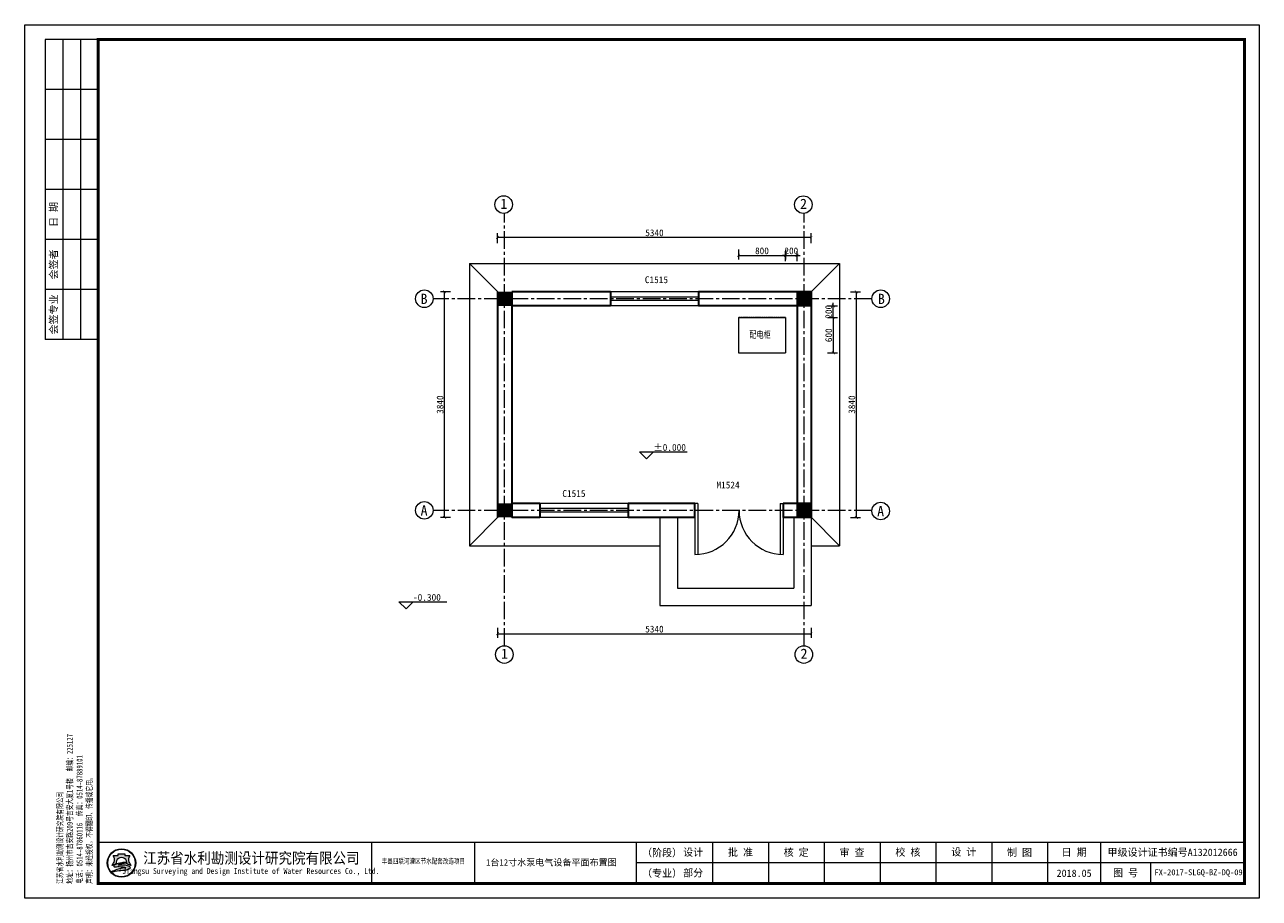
# Model space of a CAD drawing. Extents: x -27255 to 1448651, y 31034 to 8081248.
# Tile 437 of 580: x 585969 to 586179, y 3866559 to 3866708. Entities that reach past the tile are written whole.
import ezdxf
from ezdxf.enums import TextEntityAlignment as Align

# ---------------------------------------------------------------- set-up
doc = ezdxf.new("R2010")
doc.units = 0
doc.header["$PDMODE"] = 32
doc.header["$PDSIZE"] = 0.2
doc.linetypes.add('CENTER2', pattern=[1.125, 0.75, -0.125, 0.125, -0.125])
doc.linetypes.add('DASH', pattern=[0.35, 0.25, -0.1])
doc.layers.get('0').update_dxf_attribs({"linetype": 'CONTINUOUS'})
doc.layers.get('Defpoints').update_dxf_attribs({"linetype": 'CONTINUOUS'})
for name, color, linetype, lineweight in [('0.09标注线', 3, 'CONTINUOUS', 9), ('0.13文字', 3, 'CONTINUOUS', 13), ('0.30粗线', 7, 'CONTINUOUS', 30), ('图框', 7, 'CONTINUOUS', 20), ('标注', 6, 'CONTINUOUS', 9), ('粗线', 7, 'CONTINUOUS', 35), ('细实线', 3, 'CONTINUOUS', 20)]:
    doc.layers.add(name, color=color, linetype=linetype, lineweight=lineweight)
doc.layers.add('LVTRY', color=6, linetype='CONTINUOUS')
doc.layers.add('WINDOW', color=4, linetype='CONTINUOUS')
doc.styles.add('-仿宋_GB2312', font='FangSong_GB2312.ttf')
doc.styles.add('LYJFS', font='times.ttf', dxfattribs={"width": 0.7})
doc.styles.add('仿宋', font='FangSong_GB2312.ttf', dxfattribs={"width": 0.7})
doc.styles.add('宋体', font='FangSong_GB2312.ttf')
doc.dimstyles.new('zzzz STANDARD', dxfattribs={"dimtxt": 2.3, "dimasz": 1, "dimexe": 1.25, "dimexo": 1.5, "dimgap": 0.2, "dimtad": 1, "dimdec": 0, "dimlfac": 10, "dimzin": 0, "dimdsep": 46, "dimtxsty": '-仿宋_GB2312', "dimblk": 'ARCHTICK', "dimcen": 0.09, "dimadec": 0, "dimazin": 0, "dimtfac": 1, "dimtdec": 0, "dimtix": 1, "dimtmove": 2, "dimatfit": 3, "dimfxl": 1.7, "dimfxlon": 1, "dimtolj": 1, "dimtzin": 0, "dimlwd": 9, "dimlwe": 9, "dimarcsym": 0})

# ---------------------------------------------------------------- blocks, each defined once
blk = doc.blocks.new('d4trtg')
h = blk.add_hatch(color=152)
h.dxf.hatch_style = 1
h.paths.add_polyline_path([(654246.3193193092, 3899725.409078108, 1), (654149.4769673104, 3899725.409078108, 1)])
h.paths.add_polyline_path([(654244.689577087, 3899725.409078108, 1), (654151.1067095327, 3899725.409078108, 1)], flags=16)
h = blk.add_hatch(color=152)
h.dxf.hatch_style = 1
edge = h.paths.add_edge_path()
edge.add_arc((654216.7300615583, 3899701.144012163), 14.62686968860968, 43.31770961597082, 70.37003522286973)
edge.add_arc((654202.9245894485, 3899662.43781051), 55.72140833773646, 70.37003522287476, 84.52854590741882)
edge.add_arc((654197.052297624, 3899601.131590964), 117.3082280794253, 84.5285459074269, 95.17746754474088)
edge.add_arc((654198.4691254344, 3899704.113250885), 18.32576248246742, 111.7965680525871, 130.9174013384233, ccw=False)
edge.add_arc((654217.4394684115, 3899656.675769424), 69.41576698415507, 98.84274785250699, 111.79656805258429, ccw=False)
edge.add_arc((654228.1102754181, 3899588.085080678), 138.8315339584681, 95.21036804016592, 98.84274785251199, ccw=False)
edge.add_ellipse((654197.8981433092, 3899728.334977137), major_axis=(-17.7501498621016, 0), ratio=0.8776980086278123, start_angle=172.6538623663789, end_angle=176.9129867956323)
edge.add_arc((654213.8325542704, 3899624.955280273), 102.5563365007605, 88.99992913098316, 98.52267106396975)
edge.add_arc((654209.8965974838, 3899651.220285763), 75.99805588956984, 98.5226710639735, 116.8491039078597)
edge.add_arc((654181.1331357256, 3899708.041207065), 12.31168505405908, 116.8491039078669, 139.2900683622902)
edge.add_arc((654173.2830714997, 3899714.795695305), 1.955690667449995, 139.2900683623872, 263.050638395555)
edge.add_arc((654175.1158058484, 3899729.831970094), 17.10324739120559, 263.0506383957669, 272.136251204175)
edge.add_arc((654186.8001782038, 3899416.594006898), 296.3525647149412, 88.46268833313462, 92.13625120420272, ccw=False)
edge.add_arc((654193.3818121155, 3899661.833379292), 51.02489061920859, 68.07113774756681, 88.46268833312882, ccw=False)
edge.add_arc((654234.506227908, 3899496.08092722), 214.2253735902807, 95.91294384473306, 98.79521578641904)
edge.add_arc((654220.8241236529, 3899584.51078353), 124.7433113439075, 98.79521578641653, 117.8496747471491)
edge.add_arc((654806.2087627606, 3897318.850026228), 2461.597634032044, 104.7703900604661, 105.15790668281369, ccw=False)
edge.add_line((654178.6340996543, 3899699.104834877), (654170.5934602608, 3899695.844113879))
edge.add_arc((654384.3496151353, 3898723.49134639), 995.5709910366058, 100.90627282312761, 102.39834375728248, ccw=False)
edge.add_line((654195.9846486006, 3899701.080338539), (654189.8745459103, 3899699.193213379))
edge.add_arc((654166.7652083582, 3899985.305806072), 287.044347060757, 274.6177604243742, 279.6944367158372)
edge.add_arc((654207.3949546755, 3899747.472955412), 45.76599921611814, 279.694436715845, 287.6119267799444)
edge.add_arc((654216.243616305, 3899719.598572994), 16.52082853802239, 287.6119267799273, 311.5140981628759)
edge.add_arc((654225.3686800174, 3899709.289677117), 2.753471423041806, 311.5140981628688, 403.3177096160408)
edge = h.paths.add_edge_path()
edge.add_arc((654242.1391779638, 3899736.786777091), 20.67819482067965, 138.9741968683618, 204.1180883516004, ccw=False)
edge.add_line((654226.5392573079, 3899750.359920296), (654209.5567490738, 3899750.359920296))
edge.add_line((654209.5567490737, 3899750.359920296), (654209.5567490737, 3899756.23053299))
edge.add_line((654209.5567490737, 3899756.23053299), (654186.2395375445, 3899756.23053299))
edge.add_line((654186.2395375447, 3899756.23053299), (654186.2395375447, 3899750.359920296))
edge.add_line((654186.2395375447, 3899750.359920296), (654169.2570293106, 3899750.359920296))
edge.add_arc((654153.6571086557, 3899736.786777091), 20.67819482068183, -24.118088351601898, 41.0258031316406, ccw=False)
edge.add_arc((654138.2813983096, 3899743.670490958), 37.52449961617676, 314.34412131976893, 335.8819116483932, ccw=False)
edge.add_arc((654157.8406418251, 3899747.198545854), 31.08765203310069, 282.3877277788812, 290.1465811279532)
edge.add_arc((654127.1774852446, 3899830.778947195), 120.1152469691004, 290.1465811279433, 296.6495194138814)
edge.add_ellipse((654197.8981433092, 3899728.334977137), major_axis=(-17.7501498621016, 0), ratio=0.8776980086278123, start_angle=176.9129867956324, end_angle=378.37473811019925, ccw=False)
edge.add_ellipse((654197.8981433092, 3899728.334977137), major_axis=(-17.7501498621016, 0), ratio=0.8776980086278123, start_angle=172.653862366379, end_angle=176.9129867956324, ccw=False)
edge.add_ellipse((654197.8981433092, 3899728.334977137), major_axis=(-17.7501498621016, 0), ratio=0.8776980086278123, start_angle=161.6252618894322, end_angle=172.653862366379, ccw=False)
edge.add_arc((654268.6188013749, 3899830.778947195), 120.1152469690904, 243.3504805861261, 249.853418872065)
edge.add_arc((654237.9556447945, 3899747.198545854), 31.08765203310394, 249.8534188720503, 257.61227222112)
edge.add_arc((654257.5148883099, 3899743.670490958), 37.52449961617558, 204.1180883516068, 225.6558786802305, ccw=False)
at = {"lineweight": 0}
for p, q in [((653868.4004973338, 3899605.327936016), (653868.4004973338, 3902577.336202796)), ((653868.4004973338, 3902577.336202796), (658071.2404705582, 3902577.336202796)), ((658071.2404705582, 3902577.336202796), (658071.2404705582, 3899605.327936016)), ((658021.2066613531, 3899725.409078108), (655949.806960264, 3899725.409078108)), ((658071.2404705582, 3899605.327936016), (653868.4004973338, 3899605.327936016))]:
    blk.add_line(p, q, dxfattribs=at)
for p, q in [((654118.5695433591, 3902527.302393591), (653938.4478302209, 3902527.302393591)), ((653938.4478302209, 3902527.302393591), (653938.4478302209, 3901506.612685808)), ((653998.488401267, 3902527.302393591), (653998.488401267, 3901506.612685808)), ((654058.528972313, 3902527.302393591), (654058.528972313, 3901506.612685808)), ((654118.5695433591, 3902357.187442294), (653938.4478302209, 3902357.187442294)), ((654118.5695433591, 3902187.072490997), (653938.4478302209, 3902187.072490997)), ((654118.5695433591, 3902016.9575397), (653938.4478302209, 3902016.9575397)), ((654118.5695433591, 3901846.842588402), (653938.4478302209, 3901846.842588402)), ((654118.5695433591, 3901676.727637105), (653938.4478302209, 3901676.727637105)), ((654118.5695433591, 3901506.612685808), (653938.4478302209, 3901506.612685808)), ((655049.1983945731, 3899795.456410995), (655049.1983945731, 3899655.361745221)), ((655399.4350590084, 3899795.456410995), (655399.4350590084, 3899655.361745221)), ((655949.806960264, 3899795.456410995), (655949.806960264, 3899655.361745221)), ((656209.9827681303, 3899795.456410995), (656209.9827681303, 3899655.361745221)), ((656400.1112431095, 3899795.456410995), (656400.1112431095, 3899655.361745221)), ((656590.2397180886, 3899795.456410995), (656590.2397180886, 3899655.361745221)), ((656780.3681930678, 3899795.456410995), (656780.3681930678, 3899655.361745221)), ((656970.496668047, 3899795.456410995), (656970.496668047, 3899655.361745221)), ((657160.6251430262, 3899795.456410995), (657160.6251430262, 3899655.361745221)), ((657350.7536180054, 3899795.456410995), (657350.7536180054, 3899655.361745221)), ((657530.8753311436, 3899795.456410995), (657530.8753311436, 3899655.361745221)), ((657700.9902824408, 3899725.409078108), (657700.9902824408, 3899655.361745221))]:
    blk.add_line(p, q)
at = {"lineweight": 0, "const_width": 10.0067618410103}
blk.add_lwpolyline([(654118.5695433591, 3902527.302393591), (658021.2066613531, 3902527.302393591), (658021.2066613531, 3899655.361745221), (654118.5695433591, 3899655.361745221)], close=True, dxfattribs=at)
at = {"lineweight": 0, "const_width": 4.002704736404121}
blk.add_lwpolyline([(658021.2066613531, 3899795.456410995), (654118.5695433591, 3899795.456410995)], dxfattribs=at)
at = {"color": 152}
for points in [[(654181.0529832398, 3899723.423913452, -0.02838203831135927), (654168.5479460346, 3899718.013005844, -0.03386732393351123), (654164.5097554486, 3899716.834668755, 0.09425397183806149), (654172.5302050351, 3899728.337281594, 0.2921547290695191), (654169.2570293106, 3899750.359920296), (654186.2395375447, 3899750.359920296), (654186.2395375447, 3899756.23053299), (654209.5567490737, 3899756.23053299), (654209.5567490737, 3899750.359920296), (654226.5392573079, 3899750.359920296, 0.29215472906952), (654223.2660815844, 3899728.337281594, 0.09425397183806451), (654231.2865311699, 3899716.834668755, -0.03386732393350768), (654227.2483405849, 3899718.013005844, -0.02838203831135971), (654214.7433033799, 3899723.423913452)], [(654215.6225359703, 3899727.495994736, 0.04157472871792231), (654198.6336295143, 3899726.379117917, 0.08013502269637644), (654175.5726574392, 3899719.025681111, 0.09823132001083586), (654171.8006163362, 3899716.071255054, 0.599439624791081), (654173.0464484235, 3899712.85437217, 0.03966424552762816), (654175.7533461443, 3899712.7406093, -0.01603031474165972), (654194.7507043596, 3899712.839904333, -0.08921046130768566), (654212.4373190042, 3899709.166529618, 0.01257694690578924), (654201.7504573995, 3899707.787257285, 0.08333285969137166), (654162.549863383, 3899694.805861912, -0.001690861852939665), (654178.6340996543, 3899699.104834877), (654170.5934602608, 3899695.844113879, -0.006510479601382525), (654195.9846486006, 3899701.080338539), (654189.8745459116, 3899699.193213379, 0.02215480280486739), (654215.101659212, 3899702.360502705, 0.03456031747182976), (654221.242295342, 3899703.852113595, 0.1046726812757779), (654227.1936927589, 3899707.227897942, 0.4234638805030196), (654227.3719977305, 3899711.178677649, 0.1185893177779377), (654221.6438736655, 3899714.920795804, 0.06185687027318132), (654208.2376153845, 3899717.905342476, 0.04649815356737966), (654186.4662944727, 3899717.961197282, -0.08362449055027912), (654191.6645458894, 3899721.128869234, -0.05658197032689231), (654206.7686614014, 3899725.266458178, -0.01585057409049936), (654215.5025964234, 3899726.342960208)]]:
    blk.add_lwpolyline(points, format="xyb", dxfattribs=at)
for radius in [48.42117599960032, 46.79143377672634]:
    blk.add_circle((654197.8981433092, 3899725.409078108), radius, dxfattribs=at)
blk.add_arc((654217.4394684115, 3899656.675769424), 69.41576698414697, 98.8427478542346, 111.796568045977, dxfattribs=at)
for start_param, end_param in [(2.820892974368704, 6.603884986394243), (3.013378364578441, 3.087714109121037)]:
    blk.add_ellipse((654197.8981433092, 3899728.334977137), major_axis=(-17.7501498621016, 0), ratio=0.8776980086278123, start_param=start_param, end_param=end_param, dxfattribs=at)
at = {"style": 'LYJFS'}
for s, p in [('（阶段）', (656038.2059940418, 3899760.432744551)), ('（专业）', (656038.2059940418, 3899690.385411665))]:
    blk.add_text(s, height=25.01690460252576, dxfattribs=at).set_placement(p, align=Align.MIDDLE_CENTER)
at = {"style": '宋体'}
for s, height, width, p in [('江苏省水利勘测设计研究院有限公司', 37.52535690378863, 0.9, (654640.1952124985, 3899742.929376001)), ('丰县四联河灌区节水配套改造项目', 18.01217131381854, 0.75, (655225.535190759, 3899732.299860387)), ('Jiangsu Surveying and Design Institute of Water Resources Co., Ltd.', 20.0135236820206, 0.8, (654638.4727689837, 3899695.522921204))]:
    blk.add_text(s, height=height, dxfattribs=dict(at, width=width)).set_placement(p, align=Align.MIDDLE)
at = {"style": '仿宋'}
blk.add_text('2018.05', height=25.01690460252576, dxfattribs=at).set_placement((657440.8144745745, 3899690.385411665), align=Align.MIDDLE)
at = {"rotation": 90}
for s, insert, char_height, attachment_point, style in [('日 期', (653968.468115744, 3901931.900064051), 25.01690460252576, 5, '宋体'), ('会签者', (653968.468115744, 3901761.785112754), 25.01690460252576, 5, '宋体'), ('会签专业', (653968.468115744, 3901591.670161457), 25.01690460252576, 5, '宋体'), ('江苏省水利勘测设计研究院有限公司\\P地址：扬州市吉安路209号吉安大厦1号楼  邮编：225127\\P电话：0514-87860116  传真：0514-87889101\\P声明：未经授权，不得翻印、传播或它用。', (654101.5093347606, 3899654.544439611), 20.0135236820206, 7, '仿宋')]:
    blk.add_mtext(s, dxfattribs=dict(at, insert=insert, char_height=char_height, attachment_point=attachment_point, style=style))
at = {"char_height": 25.01690460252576, "attachment_point": 5, "style": '宋体'}
for s, insert in [('设计', (656143.9596908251, 3899760.432744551)), ('批 准', (656305.0470056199, 3899760.432744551)), ('核 定', (656494.550057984, 3899760.154778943)), ('审 查', (656684.609041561, 3899760.165426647)), ('校 核', (656875.0849735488, 3899760.865852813)), ('设 计', (657065.2829399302, 3899761.366681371)), ('制 图', (657254.8554836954, 3899760.211836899)), ('日 期', (657440.8144745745, 3899760.432744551)), ('甲级设计证书编号A132012666', (657776.0409962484, 3899760.432744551)), ('部分', (656143.9596908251, 3899690.385411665)), ('图 号', (657615.9328067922, 3899690.385411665))]:
    blk.add_mtext(s, dxfattribs=dict(at, insert=insert))
blk = doc.blocks.new('_ARCHTICK')
at = {"color": 0, "linetype": 'ByBlock', "const_width": 0.15}
blk.add_lwpolyline([(-0.5, -0.5), (0.5, 0.5)], dxfattribs=at)
blk = doc.blocks.new('*D979')
at = {"layer": '0.09标注线', "color": 0, "linetype": 'Continuous', "lineweight": 9}
for p, q in [((586049.348207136, 3866605.123737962), (586049.348207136, 3866603.423737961)), ((586102.7482071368, 3866605.123737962), (586102.7482071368, 3866603.423737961)), ((586049.348207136, 3866604.123737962), (586102.7482071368, 3866604.123737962))]:
    blk.add_line(p, q, dxfattribs=at)
at = {"layer": 'Defpoints', "color": 0, "linetype": 'Continuous', "lineweight": 13}
for p in [(586049.348207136, 3866623.888588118), (586102.7482071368, 3866625.088588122), (586102.7482071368, 3866604.123737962)]:
    blk.add_point(p, dxfattribs=at)
at = {"layer": '0.09标注线', "color": 0, "linetype": 'Continuous', "lineweight": 9, "xscale": 0.5, "yscale": 0.5, "zscale": 0.5, "rotation": 180}
blk.add_blockref('_ARCHTICK', (586049.348207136, 3866604.123737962), dxfattribs=at)
at = {"layer": '0.09标注线', "color": 0, "linetype": 'Continuous', "lineweight": 9, "xscale": 0.5, "yscale": 0.5, "zscale": 0.5}
blk.add_blockref('_ARCHTICK', (586102.7482071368, 3866604.123737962), dxfattribs=at)
at = {"layer": '0.09标注线', "color": 0, "linetype": 'Continuous', "lineweight": 13, "insert": (586076.0482071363, 3866604.898737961), "char_height": 1.15, "attachment_point": 5, "style": '-仿宋_GB2312'}
blk.add_mtext('\\A1;5340', dxfattribs=at)
blk = doc.blocks.new('*D980')
at = {"layer": '0.09标注线', "color": 0, "linetype": 'Continuous', "lineweight": 9}
for p, q in [((586049.3482071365, 3866670.537406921), (586049.3482071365, 3866672.237406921)), ((586102.7482071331, 3866670.537406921), (586102.7482071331, 3866672.237406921)), ((586102.7482071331, 3866671.537406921), (586049.3482071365, 3866671.537406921))]:
    blk.add_line(p, q, dxfattribs=at)
at = {"layer": 'Defpoints', "color": 0, "linetype": 'Continuous', "lineweight": 13}
for p in [(586049.3482071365, 3866671.537406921), (586049.3482071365, 3866662.288588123), (586102.7482071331, 3866662.288588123)]:
    blk.add_point(p, dxfattribs=at)
at = {"layer": '0.09标注线', "color": 0, "linetype": 'Continuous', "lineweight": 9, "xscale": 0.5, "yscale": 0.5, "zscale": 0.5, "rotation": 180}
blk.add_blockref('_ARCHTICK', (586049.3482071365, 3866671.537406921), dxfattribs=at)
at = {"layer": '0.09标注线', "color": 0, "linetype": 'Continuous', "lineweight": 9, "xscale": 0.5, "yscale": 0.5, "zscale": 0.5}
blk.add_blockref('_ARCHTICK', (586102.7482071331, 3866671.537406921), dxfattribs=at)
at = {"layer": '0.09标注线', "color": 0, "linetype": 'Continuous', "lineweight": 13, "insert": (586076.0482071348, 3866672.312406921), "char_height": 1.15, "attachment_point": 5, "style": '-仿宋_GB2312'}
blk.add_mtext('\\A1;5340', dxfattribs=at)
blk = doc.blocks.new('*D981')
at = {"layer": '0.09标注线', "color": 0, "linetype": 'Continuous', "lineweight": 9}
for p, q in [((586109.4152643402, 3866662.288588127), (586111.1152643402, 3866662.288588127)), ((586110.4152643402, 3866623.888588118), (586110.4152643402, 3866662.288588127)), ((586109.4152643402, 3866623.888588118), (586111.1152643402, 3866623.888588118))]:
    blk.add_line(p, q, dxfattribs=at)
at = {"layer": 'Defpoints', "color": 0, "linetype": 'Continuous', "lineweight": 13}
for p in [(586102.7482071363, 3866662.288588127), (586110.4152643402, 3866662.288588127), (586102.7482071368, 3866623.888588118)]:
    blk.add_point(p, dxfattribs=at)
at = {"layer": '0.09标注线', "color": 0, "linetype": 'Continuous', "lineweight": 9, "xscale": 0.5, "yscale": 0.5, "zscale": 0.5}
for p, rotation in [((586110.4152643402, 3866662.288588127), 90), ((586110.4152643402, 3866623.888588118), 270)]:
    blk.add_blockref('_ARCHTICK', p, dxfattribs=dict(at, rotation=rotation))
at = {"layer": '0.09标注线', "color": 0, "linetype": 'Continuous', "lineweight": 13, "insert": (586109.6402643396, 3866643.088588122), "char_height": 1.15, "attachment_point": 5, "rotation": 90, "style": '-仿宋_GB2312'}
blk.add_mtext('\\A1;3840', dxfattribs=at)
blk = doc.blocks.new('*D982')
at = {"layer": '0.09标注线', "color": 0, "linetype": 'Continuous', "lineweight": 9}
for p, q in [((586041.3362054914, 3866662.288588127), (586039.6362054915, 3866662.288588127)), ((586040.3362054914, 3866623.888588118), (586040.3362054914, 3866662.288588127)), ((586041.3362054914, 3866623.888588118), (586039.6362054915, 3866623.888588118))]:
    blk.add_line(p, q, dxfattribs=at)
at = {"layer": 'Defpoints', "color": 0, "linetype": 'Continuous', "lineweight": 13}
for p in [(586040.3362054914, 3866662.288588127), (586049.348207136, 3866662.288588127), (586049.3482071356, 3866623.888588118)]:
    blk.add_point(p, dxfattribs=at)
at = {"layer": '0.09标注线', "color": 0, "linetype": 'Continuous', "lineweight": 9, "xscale": 0.5, "yscale": 0.5, "zscale": 0.5}
for p, rotation in [((586040.3362054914, 3866662.288588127), 90), ((586040.3362054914, 3866623.888588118), 270)]:
    blk.add_blockref('_ARCHTICK', p, dxfattribs=dict(at, rotation=rotation))
at = {"layer": '0.09标注线', "color": 0, "linetype": 'Continuous', "lineweight": 13, "insert": (586039.5612054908, 3866643.088588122), "char_height": 1.15, "attachment_point": 5, "rotation": 90, "style": '-仿宋_GB2312'}
blk.add_mtext('\\A1;3840', dxfattribs=at)
blk = doc.blocks.new('*D983')
at = {"layer": '0.09标注线', "color": 0, "linetype": 'Continuous', "lineweight": 9}
for p, q in [((586090.3482071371, 3866669.470857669), (586090.3482071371, 3866667.770857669)), ((586090.3482071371, 3866668.470857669), (586098.3482071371, 3866668.470857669)), ((586098.3482071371, 3866669.470857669), (586098.3482071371, 3866667.770857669))]:
    blk.add_line(p, q, dxfattribs=at)
at = {"layer": 'Defpoints', "color": 0, "linetype": 'Continuous', "lineweight": 13}
for p in [(586090.3482071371, 3866671.720347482), (586098.3482071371, 3866671.720347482), (586098.3482071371, 3866668.470857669)]:
    blk.add_point(p, dxfattribs=at)
at = {"layer": '0.09标注线', "color": 0, "linetype": 'Continuous', "lineweight": 9, "xscale": 0.5, "yscale": 0.5, "zscale": 0.5, "rotation": 180}
blk.add_blockref('_ARCHTICK', (586090.3482071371, 3866668.470857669), dxfattribs=at)
at = {"layer": '0.09标注线', "color": 0, "linetype": 'Continuous', "lineweight": 9, "xscale": 0.5, "yscale": 0.5, "zscale": 0.5}
blk.add_blockref('_ARCHTICK', (586098.3482071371, 3866668.470857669), dxfattribs=at)
at = {"layer": '0.09标注线', "color": 0, "linetype": 'Continuous', "lineweight": 13, "insert": (586094.3482071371, 3866669.245857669), "char_height": 1.15, "attachment_point": 5, "style": '-仿宋_GB2312'}
blk.add_mtext('\\A1;800', dxfattribs=at)
blk = doc.blocks.new('*D984')
at = {"layer": '0.09标注线', "color": 0, "linetype": 'Continuous', "lineweight": 9}
for p, q in [((586105.4850267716, 3866659.888588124), (586107.1850267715, 3866659.888588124)), ((586106.4850267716, 3866659.888588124), (586106.4850267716, 3866660.388588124)), ((586106.4850267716, 3866657.888588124), (586106.4850267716, 3866659.888588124)), ((586105.4850267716, 3866657.888588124), (586107.1850267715, 3866657.888588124)), ((586106.4850267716, 3866657.888588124), (586106.4850267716, 3866657.388588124))]:
    blk.add_line(p, q, dxfattribs=at)
at = {"layer": 'Defpoints', "color": 0, "linetype": 'Continuous', "lineweight": 13}
for p in [(586102.7482071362, 3866659.888588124), (586106.4850267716, 3866659.888588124), (586098.348207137, 3866657.888588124)]:
    blk.add_point(p, dxfattribs=at)
at = {"layer": '0.09标注线', "color": 0, "linetype": 'Continuous', "lineweight": 9, "xscale": 0.5, "yscale": 0.5, "zscale": 0.5}
for p, rotation in [((586106.4850267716, 3866659.888588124), 270), ((586106.4850267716, 3866657.888588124), 90)]:
    blk.add_blockref('_ARCHTICK', p, dxfattribs=dict(at, rotation=rotation))
at = {"layer": '0.09标注线', "color": 0, "linetype": 'Continuous', "lineweight": 13, "insert": (586105.710026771, 3866658.888588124), "char_height": 1.15, "attachment_point": 5, "rotation": 90, "style": '-仿宋_GB2312'}
blk.add_mtext('\\A1;200', dxfattribs=at)
blk = doc.blocks.new('*D985')
at = {"layer": '0.09标注线', "color": 0, "linetype": 'Continuous', "lineweight": 9}
for p, q in [((586105.4850267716, 3866657.888588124), (586107.1850267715, 3866657.888588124)), ((586106.4850267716, 3866657.888588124), (586106.4850267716, 3866651.888588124)), ((586105.4850267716, 3866651.888588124), (586107.1850267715, 3866651.888588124))]:
    blk.add_line(p, q, dxfattribs=at)
at = {"layer": 'Defpoints', "color": 0, "linetype": 'Continuous', "lineweight": 13}
for p in [(586098.3482071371, 3866657.888588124), (586098.348207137, 3866651.888588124), (586106.4850267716, 3866651.888588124)]:
    blk.add_point(p, dxfattribs=at)
at = {"layer": '0.09标注线', "color": 0, "linetype": 'Continuous', "lineweight": 9, "xscale": 0.5, "yscale": 0.5, "zscale": 0.5}
for p, rotation in [((586106.4850267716, 3866657.888588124), 90), ((586106.4850267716, 3866651.888588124), 270)]:
    blk.add_blockref('_ARCHTICK', p, dxfattribs=dict(at, rotation=rotation))
at = {"layer": '0.09标注线', "color": 0, "linetype": 'Continuous', "lineweight": 13, "insert": (586105.710026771, 3866654.888588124), "char_height": 1.15, "attachment_point": 5, "rotation": 90, "style": '-仿宋_GB2312'}
blk.add_mtext('\\A1;600', dxfattribs=at)
blk = doc.blocks.new('*D986')
at = {"layer": '0.09标注线', "color": 0, "linetype": 'Continuous', "lineweight": 9}
for p, q in [((586098.3482071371, 3866668.470857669), (586097.8482071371, 3866668.470857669)), ((586098.3482071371, 3866667.470857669), (586098.3482071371, 3866669.170857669)), ((586098.3482071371, 3866668.470857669), (586100.348207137, 3866668.470857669)), ((586100.348207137, 3866667.470857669), (586100.348207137, 3866669.170857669)), ((586100.348207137, 3866668.470857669), (586100.848207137, 3866668.470857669))]:
    blk.add_line(p, q, dxfattribs=at)
at = {"layer": 'Defpoints', "color": 0, "linetype": 'Continuous', "lineweight": 13}
for p in [(586100.348207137, 3866668.470857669), (586098.3482071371, 3866657.888588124), (586100.348207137, 3866657.888588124)]:
    blk.add_point(p, dxfattribs=at)
at = {"layer": '0.09标注线', "color": 0, "linetype": 'Continuous', "lineweight": 9, "xscale": 0.5, "yscale": 0.5, "zscale": 0.5}
blk.add_blockref('_ARCHTICK', (586098.3482071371, 3866668.470857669), dxfattribs=at)
at = {"layer": '0.09标注线', "color": 0, "linetype": 'Continuous', "lineweight": 9, "xscale": 0.5, "yscale": 0.5, "zscale": 0.5, "rotation": 180}
blk.add_blockref('_ARCHTICK', (586100.348207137, 3866668.470857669), dxfattribs=at)
at = {"layer": '0.09标注线', "color": 0, "linetype": 'Continuous', "lineweight": 13, "insert": (586099.3482071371, 3866669.245857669), "char_height": 1.15, "attachment_point": 5, "style": '-仿宋_GB2312'}
blk.add_mtext('\\A1;200', dxfattribs=at)

msp = doc.modelspace()

# ---------------------------------------------------------------- hatches: boundary and pattern name
at = {"layer": '0.13文字', "linetype": 'Continuous', "lineweight": 13}
h = msp.add_hatch(color=256, dxfattribs=at)
h.paths.add_polyline_path([(586051.7482071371, 3866661.088588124), (586050.5482071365, 3866661.088588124), (586050.5482071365, 3866659.888588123), (586051.7482071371, 3866659.888588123)])
h.paths.add_polyline_path([(586050.5482071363, 3866661.088588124), (586049.348207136, 3866661.088588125), (586049.348207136, 3866659.888588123), (586050.5482071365, 3866659.888588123)])
h.paths.add_polyline_path([(586050.5482071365, 3866662.288588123), (586049.3482071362, 3866662.288588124), (586049.3482071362, 3866661.088588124), (586050.5482071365, 3866661.088588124)])
h.paths.add_polyline_path([(586051.748207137, 3866662.288588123), (586050.5482071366, 3866662.288588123), (586050.5482071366, 3866661.088588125), (586051.7482071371, 3866661.088588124)])
h = msp.add_hatch(color=256, dxfattribs=at)
h.paths.add_polyline_path([(586102.748207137, 3866661.088588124), (586101.5482071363, 3866661.088588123), (586101.5482071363, 3866659.888588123), (586102.748207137, 3866659.888588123)])
h.paths.add_polyline_path([(586101.5482071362, 3866661.088588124), (586100.3482071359, 3866661.088588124), (586100.3482071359, 3866659.888588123), (586101.5482071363, 3866659.888588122)])
h.paths.add_polyline_path([(586101.5482071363, 3866662.288588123), (586100.348207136, 3866662.288588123), (586100.348207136, 3866661.088588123), (586101.5482071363, 3866661.088588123)])
h.paths.add_polyline_path([(586102.7482071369, 3866662.288588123), (586101.5482071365, 3866662.288588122), (586101.5482071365, 3866661.088588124), (586102.748207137, 3866661.088588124)])
h = msp.add_hatch(color=256, dxfattribs=at)
h.paths.add_polyline_path([(586051.7482071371, 3866623.888588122), (586051.7482071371, 3866625.088588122), (586050.5482071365, 3866625.088588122), (586050.5482071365, 3866623.888588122)])
h.paths.add_polyline_path([(586050.5482071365, 3866625.088588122), (586049.348207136, 3866625.088588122), (586049.348207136, 3866623.888588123), (586050.5482071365, 3866623.888588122)])
h.paths.add_polyline_path([(586050.5482071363, 3866625.088588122), (586050.5482071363, 3866626.288588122), (586049.348207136, 3866626.288588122), (586049.348207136, 3866625.088588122)])
h.paths.add_polyline_path([(586051.7482071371, 3866625.088588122), (586051.7482071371, 3866626.288588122), (586050.5482071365, 3866626.288588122), (586050.5482071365, 3866625.088588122)])
h = msp.add_hatch(color=256, dxfattribs=at)
h.paths.add_polyline_path([(586102.748207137, 3866625.088588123), (586101.5482071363, 3866625.088588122), (586101.5482071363, 3866623.888588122), (586102.748207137, 3866623.888588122)])
h.paths.add_polyline_path([(586101.5482071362, 3866625.088588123), (586100.3482071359, 3866625.088588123), (586100.3482071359, 3866623.888588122), (586101.5482071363, 3866623.888588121)])
h.paths.add_polyline_path([(586101.5482071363, 3866626.288588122), (586100.348207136, 3866626.288588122), (586100.348207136, 3866625.088588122), (586101.5482071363, 3866625.088588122)])
h.paths.add_polyline_path([(586102.7482071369, 3866626.288588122), (586101.5482071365, 3866626.288588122), (586101.5482071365, 3866625.088588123), (586102.748207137, 3866625.088588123)])

# ---------------------------------------------------------------- linework, layer by layer
at = {"layer": '0.09标注线', "linetype": 'Continuous', "lineweight": 13}
for p, q in [((586074.6913567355, 3866633.859785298), (586073.4913567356, 3866635.059785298)), ((586073.4913567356, 3866635.059785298), (586081.6318216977, 3866635.059785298)), ((586074.6913567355, 3866633.859785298), (586075.8913567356, 3866635.059785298)), ((586083.4482071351, 3866626.288588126), (586082.9482071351, 3866626.288588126)), ((586097.4482071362, 3866626.288588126), (586097.9482071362, 3866626.288588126)), ((586033.7679698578, 3866608.351533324), (586032.5679698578, 3866609.551533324)), ((586032.5679698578, 3866609.551533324), (586040.7084348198, 3866609.551533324)), ((586033.7679698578, 3866608.351533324), (586034.9679698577, 3866609.551533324))]:
    msp.add_line(p, q, dxfattribs=at)
at = {"layer": '0.13文字', "lineweight": 13}
for p, q in [((586100.348207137, 3866659.888588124), (586100.348207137, 3866657.888588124)), ((586090.348207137, 3866657.888588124), (586090.348207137, 3866652.288588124)), ((586090.348207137, 3866657.888588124), (586090.348207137, 3866652.730841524)), ((586098.348207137, 3866657.888588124), (586098.348207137, 3866652.730841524))]:
    msp.add_line(p, q, dxfattribs=at)
at = {"layer": '0.13文字', "color": 0, "lineweight": 13}
for p, q in [((586090.348207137, 3866657.888588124), (586098.348207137, 3866657.888588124)), ((586090.348207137, 3866657.888588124), (586090.348207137, 3866651.888588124)), ((586098.348207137, 3866657.888588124), (586098.348207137, 3866651.888588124)), ((586090.348207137, 3866651.888588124), (586098.348207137, 3866651.888588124))]:
    msp.add_line(p, q, dxfattribs=at)
at = {"layer": '0.13文字', "linetype": 'Continuous', "lineweight": 13}
for p, q in [((586082.9482071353, 3866625.088588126), (586082.9482071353, 3866617.588588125)), ((586097.948207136, 3866625.088588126), (586097.948207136, 3866617.588588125))]:
    msp.add_line(p, q, dxfattribs=at)
for centre, start, end in [((586082.9482071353, 3866625.088588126), 270, 0), ((586097.948207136, 3866625.088588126), 180, 270)]:
    msp.add_arc(centre, 7.500000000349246, start, end, dxfattribs=at)
at = {"layer": '0.30粗线', "lineweight": 30}
for p, q in [((586049.3482071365, 3866662.288588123), (586049.348207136, 3866623.888588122)), ((586068.5482071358, 3866662.288588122), (586051.7482071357, 3866662.288588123)), ((586051.7482071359, 3866662.288588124), (586051.7482071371, 3866623.888588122)), ((586102.7482071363, 3866662.288588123), (586083.5482071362, 3866662.288588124)), ((586100.3482071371, 3866662.288588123), (586100.3482071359, 3866623.888588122)), ((586102.7482071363, 3866662.288588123), (586102.7482071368, 3866623.888588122)), ((586068.5482071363, 3866659.888588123), (586051.7482071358, 3866659.888588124)), ((586102.7482071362, 3866659.888588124), (586083.5482071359, 3866659.888588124)), ((586056.5482071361, 3866626.288588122), (586051.748207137, 3866626.288588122)), ((586082.9482071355, 3866626.288588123), (586071.5482071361, 3866626.288588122)), ((586082.9482071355, 3866623.888588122), (586082.9482071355, 3866626.288588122)), ((586097.9482071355, 3866626.288588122), (586097.948207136, 3866625.088588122)), ((586097.9482071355, 3866626.288588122), (586097.948207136, 3866623.888588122)), ((586102.7482071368, 3866626.288588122), (586097.9482071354, 3866626.288588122)), ((586056.5482071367, 3866623.888588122), (586051.7482071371, 3866623.888588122)), ((586082.9482071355, 3866623.888588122), (586071.5482071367, 3866623.888588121)), ((586102.7482071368, 3866623.888588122), (586097.948207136, 3866623.888588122))]:
    msp.add_line(p, q, dxfattribs=at)
at = {"layer": 'LVTRY', "lineweight": 20}
for p, q in [((586049.5482071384, 3866662.088588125), (586044.5482071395, 3866667.088588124)), ((586044.54820714, 3866667.088588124), (586107.5482071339, 3866667.088588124)), ((586044.5482071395, 3866667.088588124), (586044.5482071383, 3866619.088588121)), ((586102.5482071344, 3866662.088588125), (586107.5482071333, 3866667.088588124)), ((586107.5482071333, 3866667.088588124), (586107.5482071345, 3866619.088588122)), ((586049.5482071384, 3866624.088588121), (586044.5482071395, 3866619.088588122)), ((586076.9482071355, 3866623.888588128), (586076.9482071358, 3866608.888588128)), ((586079.9482071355, 3866623.888588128), (586079.9482071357, 3866611.88858813)), ((586099.7482071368, 3866623.888588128), (586099.7482071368, 3866611.888588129)), ((586102.5482071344, 3866624.088588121), (586107.5482071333, 3866619.088588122)), ((586102.7482071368, 3866623.888588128), (586102.7482071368, 3866608.888588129)), ((586044.5482071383, 3866619.088588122), (586076.9482071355, 3866619.088588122)), ((586102.7482071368, 3866619.088588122), (586107.5482071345, 3866619.088588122)), ((586079.9482071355, 3866611.88858813), (586099.7482071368, 3866611.888588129)), ((586076.9482071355, 3866608.888588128), (586102.7482071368, 3866608.88858813))]:
    msp.add_line(p, q, dxfattribs=at)
at = {"layer": 'LVTRY', "color": 7, "linetype": 'DASH', "lineweight": 9}
msp.add_line((586098.3482071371, 3866657.888588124), (586090.348207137, 3866657.888588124), dxfattribs=at)
at = {"layer": 'WINDOW', "color": 7, "lineweight": 15, "extrusion": (0, 0, -1)}
for p, q in [((586083.4482071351, 3866626.288588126), (586083.4482071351, 3866617.605273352)), ((586097.4482071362, 3866626.288588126), (586097.4482071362, 3866617.605273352))]:
    msp.add_line(p, q, dxfattribs=at)
at = {"layer": 'WINDOW', "color": 7, "lineweight": 15}
for centre in [(586050.3861509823, 3866677.116125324), (586101.3891290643, 3866677.107322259), (586036.8840851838, 3866661.099700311), (586114.5472466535, 3866661.094144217), (586036.8840851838, 3866625.099700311), (586114.5515569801, 3866624.986081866), (586050.4940554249, 3866600.572914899), (586101.4686681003, 3866600.571779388)]:
    msp.add_circle(centre, 1.496052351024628, dxfattribs=at)
at = {"layer": '标注'}
for p, q in [((586083.5482071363, 3866662.288588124), (586068.5482071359, 3866662.288588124)), ((586083.5482071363, 3866661.388588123), (586068.5482071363, 3866661.388588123)), ((586083.5482071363, 3866660.788588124), (586068.5482071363, 3866660.788588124)), ((586083.5482071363, 3866659.888588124), (586068.5482071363, 3866659.888588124)), ((586071.5482071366, 3866626.288588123), (586056.5482071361, 3866626.288588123)), ((586071.5482071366, 3866625.388588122), (586056.5482071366, 3866625.388588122)), ((586071.5482071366, 3866624.788588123), (586056.5482071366, 3866624.788588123)), ((586071.5482071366, 3866623.888588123), (586056.5482071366, 3866623.888588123))]:
    msp.add_line(p, q, dxfattribs=at)
at = {"layer": '粗线'}
for p, q in [((586068.5482071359, 3866662.288588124), (586068.5482071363, 3866659.888588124)), ((586083.5482071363, 3866662.288588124), (586083.5482071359, 3866659.888588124)), ((586056.5482071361, 3866626.288588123), (586056.5482071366, 3866623.888588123)), ((586071.5482071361, 3866626.288588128), (586071.5482071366, 3866623.888588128))]:
    msp.add_line(p, q, dxfattribs=at)
at = {"layer": '细实线', "color": 1, "linetype": 'CENTER2', "lineweight": 13, "ltscale": 4}
for p, q in [((586050.5482071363, 3866602.06798688), (586050.5482071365, 3866675.628876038)), ((586101.5482071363, 3866602.065715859), (586101.5482071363, 3866675.615501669)), ((586113.0512046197, 3866661.088588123), (586038.3800962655, 3866661.088588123)), ((586113.0590205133, 3866625.088588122), (586038.3800962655, 3866625.088588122))]:
    msp.add_line(p, q, dxfattribs=at)

# ---------------------------------------------------------------- block references
at = {"layer": '图框', "xscale": 0.05000000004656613, "yscale": 0.04999999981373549, "zscale": 0.05}
msp.add_blockref('d4trtg', (553275.4376897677, 3671578.84590153), dxfattribs=at)

# ---------------------------------------------------------------- texts
at = {"layer": '0.09标注线', "color": 7, "style": '-仿宋_GB2312'}
for s, height, p in [('1', 1.7342, (586049.8308410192, 3866676.391095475)), ('2', 1.7342, (586100.8338191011, 3866676.38229241)), ('C1515', 1.16, (586074.4119991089, 3866663.751016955)), ('B', 1.7342, (586036.2451082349, 3866660.212392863)), ('B', 1.7342, (586114.0809940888, 3866660.20683677)), ('M1524', 1.16, (586086.6001242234, 3866628.832823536)), ('C1515', 1.16, (586060.3674377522, 3866627.384299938)), ('A', 1.7342, (586036.2451082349, 3866624.212392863)), ('A', 1.7342, (586113.9574703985, 3866624.098774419)), ('1', 1.7342, (586049.9387454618, 3866599.847885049)), ('2', 1.7342, (586100.9133581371, 3866599.846749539))]:
    msp.add_text(s, height=height, dxfattribs=at).set_placement(p)
at = {"layer": '0.09标注线', "color": 7, "lineweight": 9, "style": '-仿宋_GB2312', "width": 0.75}
msp.add_text('配电柜', height=1.16, dxfattribs=at).set_placement((586092.1898503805, 3866654.410059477, 0.1577277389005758))
at = {"layer": '0.09标注线', "linetype": 'Continuous', "lineweight": 13, "style": '-仿宋_GB2312'}
for s, p in [('%%P0.000', (586075.8797933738, 3866635.228353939)), ('-0.300', (586034.9564064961, 3866609.720101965))]:
    msp.add_text(s, height=1.16, dxfattribs=at).set_placement(p)
at = {"layer": '0.13文字', "linetype": 'Continuous', "lineweight": 13, "attachment_point": 1, "style": 'LYJFS'}
for s, insert, char_height, width in [('{\\fFangSong_GB2312|b0|i0|c134|p49;\\W1;             1台12寸水泵电气设备平面布置图}', (586037.6362339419, 3866565.75882678), 1.1, 33.33054624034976), ('{\\fFangSong_GB2312|b0|i0|c134|p49;\\W1;FX-2017-SLGQ-BZ-DQ-09}', (586161.1624791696, 3866564.03884232), 1, 20.8315914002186)]:
    msp.add_mtext(s, dxfattribs=dict(at, insert=insert, char_height=char_height, width=width))

# ---------------------------------------------------------------- dimensions: what is measured, and where the dimension line sits
at = {"layer": '0.09标注线', "linetype": 'Continuous', "lineweight": 13}
for base, p1, p2, picture, middle in [((586049.3482071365, 3866671.537406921), (586102.7482071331, 3866662.288588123), (586049.3482071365, 3866662.288588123), '*D980', (586076.0482071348, 3866672.312406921)), ((586098.3482071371, 3866668.470857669), (586090.3482071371, 3866671.720347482), (586098.3482071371, 3866671.720347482), '*D983', (586094.3482071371, 3866669.245857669)), ((586100.348207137, 3866668.470857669), (586098.3482071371, 3866657.888588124), (586100.348207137, 3866657.888588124), '*D986', (586099.3482071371, 3866669.245857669)), ((586102.7482071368, 3866604.123737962), (586049.348207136, 3866623.888588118), (586102.7482071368, 3866625.088588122), '*D979', (586076.0482071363, 3866604.898737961))]:
    dim = msp.add_linear_dim(base=base, p1=p1, p2=p2, dimstyle='zzzz STANDARD', override={"dimtxt": 1.15, "dimasz": 0.5, "dimexe": 0.7, "dimexo": 0.7, "dimlfac": 100, "dimfxl": 1}, dxfattribs=at)
    dim.commit()
    dim.dimension.update_dxf_attribs({"geometry": picture, "text_midpoint": middle})
for base, p1, p2, angle, picture, middle in [((586040.3362054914, 3866662.288588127), (586049.3482071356, 3866623.888588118), (586049.348207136, 3866662.288588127), 90, '*D982', (586039.5612054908, 3866643.088588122)), ((586110.4152643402, 3866662.288588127), (586102.7482071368, 3866623.888588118), (586102.7482071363, 3866662.288588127), 90, '*D981', (586109.6402643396, 3866643.088588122)), ((586106.4850267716, 3866659.888588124), (586098.348207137, 3866657.888588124), (586102.7482071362, 3866659.888588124), 270, '*D984', (586105.710026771, 3866658.888588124)), ((586106.4850267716, 3866651.888588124), (586098.3482071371, 3866657.888588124), (586098.348207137, 3866651.888588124), 90, '*D985', (586105.710026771, 3866654.888588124))]:
    dim = msp.add_linear_dim(base=base, p1=p1, p2=p2, angle=angle, dimstyle='zzzz STANDARD', override={"dimtxt": 1.15, "dimasz": 0.5, "dimexe": 0.7, "dimexo": 0.7, "dimlfac": 100, "dimfxl": 1}, dxfattribs=at)
    dim.commit()
    dim.dimension.update_dxf_attribs({"geometry": picture, "text_midpoint": middle})

doc.saveas('drawing.dxf')
